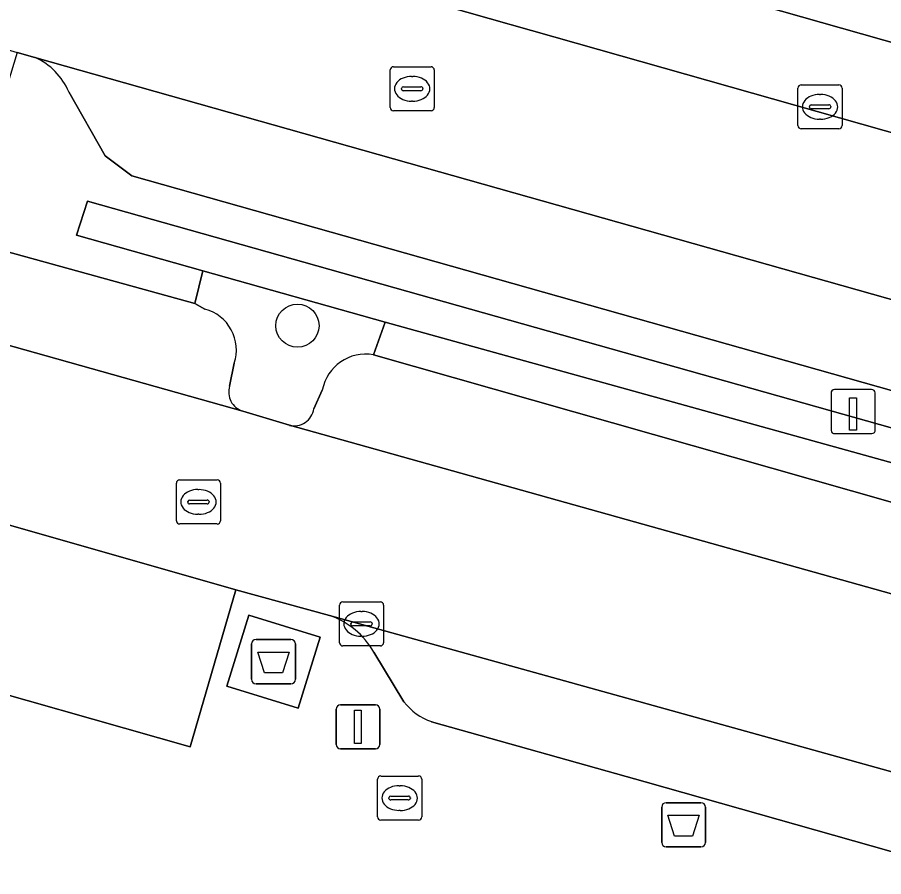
# Model space of a CAD drawing. Extents: x 158086 to 159499, y 382904 to 383981.
# Drawn here: x 158796.14 to 158815.76, y 383293.91 to 383313.38 of the extents above; entities that cross this region are included whole.
import ezdxf

# ---------------------------------------------------------------- set-up
doc = ezdxf.new("R2010")
doc.units = 0
for name, color, linetype in [('IMGEO_Afval_apart_plaats', 7, 'Continuous'), ('IMGEO_Afvalbak', 7, 'Continuous'), ('IMGEO_Berm_groen', 7, 'Continuous'), ('IMGEO_Boom', 7, 'Continuous'), ('IMGEO_Brandkraan', 7, 'Continuous'), ('IMGEO_Groenvoorziening', 7, 'Continuous'), ('IMGEO_Haag', 7, 'Continuous'), ('IMGEO_Kolk', 7, 'Continuous'), ('IMGEO_Laadpaal', 7, 'Continuous'), ('IMGEO_Lichtmast', 7, 'Continuous'), ('IMGEO_Parkeervlak_open', 7, 'Continuous'), ('IMGEO_Rijbaan_lokaal_gesloten', 7, 'Continuous'), ('IMGEO_Rioolput', 7, 'Continuous'), ('IMGEO_Voetpad_gesloten', 7, 'Continuous'), ('IMGEO_Voetpad_open', 7, 'Continuous')]:
    doc.layers.add(name, color=color, linetype=linetype)

msp = doc.modelspace()

# ---------------------------------------------------------------- linework, layer by layer
at = {"layer": 'IMGEO_Afval_apart_plaats'}
for p, q in [((158801.447, 383298.383), (158801.447, 383299.183)), ((158801.447, 383299.183), (158801.447, 383298.383)), ((158801.547, 383299.283), (158802.337, 383299.283)), ((158802.337, 383299.283), (158801.547, 383299.283)), ((158802.437, 383299.183), (158802.437, 383298.383)), ((158802.437, 383298.383), (158802.437, 383299.183)), ((158802.337, 383298.283), (158801.547, 383298.283)), ((158801.547, 383298.283), (158802.337, 383298.283))]:
    msp.add_line(p, q, dxfattribs=at)
msp.add_lwpolyline([(158801.59, 383298.997), (158802.294, 383298.997), (158802.145, 383298.527), (158801.739, 383298.527), (158801.59, 383298.997)], dxfattribs=at)
for centre, start, end in [((158801.547, 383299.183), 90, 180), ((158801.547, 383299.183), 90, 180), ((158802.337, 383299.183), 0, 90), ((158802.337, 383299.183), 360, 90), ((158801.547, 383298.383), 180, 270), ((158801.547, 383298.383), 180, 270), ((158802.337, 383298.383), 270, 0), ((158802.337, 383298.383), 270, 0)]:
    msp.add_arc(centre, 0.1, start, end, dxfattribs=at)
at = {"layer": 'IMGEO_Afvalbak'}
for p, q in [((158810.833, 383295.588), (158811.623, 383295.588)), ((158811.623, 383295.588), (158810.833, 383295.588)), ((158810.733, 383294.688), (158810.733, 383295.488)), ((158810.733, 383295.488), (158810.733, 383294.688)), ((158811.723, 383295.488), (158811.723, 383294.688)), ((158811.723, 383294.688), (158811.723, 383295.488)), ((158811.623, 383294.588), (158810.833, 383294.588)), ((158810.833, 383294.588), (158811.623, 383294.588))]:
    msp.add_line(p, q, dxfattribs=at)
msp.add_lwpolyline([(158810.876, 383295.302), (158811.58, 383295.302), (158811.431, 383294.832), (158811.025, 383294.832), (158810.876, 383295.302)], dxfattribs=at)
for centre, start, end in [((158810.833, 383295.488), 90, 180), ((158810.833, 383295.488), 90, 180), ((158811.623, 383295.488), 0, 90), ((158811.623, 383295.488), 360, 90), ((158810.833, 383294.688), 180, 270), ((158810.833, 383294.688), 180, 270), ((158811.623, 383294.688), 270, 0), ((158811.623, 383294.688), 270, 0)]:
    msp.add_arc(centre, 0.1, start, end, dxfattribs=at)
at = {"layer": 'IMGEO_Berm_groen'}
for points in [[(158804.208, 383305.734), (158804.47, 383306.471), (158800.341, 383307.639), (158800.162, 383306.899), (158800.39, 383306.77)], [(158801.054, 383305.545), (158800.948, 383305.024)], [(158802.855, 383304.51), (158803.048, 383304.934)], [(158801.245, 383304.458), (158802.302, 383304.136)]]:
    msp.add_lwpolyline(points, dxfattribs=at)
for centre, radius, start, end in [((158800.138, 383305.841), 0.963, 342.1092, 74.8098), ((158804.033, 383304.746), 1.003, 79.9821, 169.2025), ((158801.378, 383304.889), 0.451, 162.5428, 252.8323), ((158802.404, 383304.581), 0.457, 257.0941, 351.0477)]:
    msp.add_arc(centre, radius, start, end, dxfattribs=at)
at = {"layer": 'IMGEO_Boom'}
msp.add_circle((158802.484, 383306.393), 0.489, dxfattribs=at)
at = {"layer": 'IMGEO_Brandkraan'}
for p, q in [((158804.373, 383296.192), (158805.225, 383296.192)), ((158804.298, 383295.266), (158804.298, 383296.118)), ((158804.786, 383295.972), (158804.811, 383295.972)), ((158805.299, 383296.118), (158805.299, 383295.266)), ((158804.557, 383295.686), (158804.557, 383295.698)), ((158804.995, 383295.649), (158804.597, 383295.649)), ((158804.6, 383295.735), (158804.998, 383295.735)), ((158805.041, 383295.698), (158805.041, 383295.686)), ((158804.809, 383295.412), (158804.784, 383295.412)), ((158805.225, 383295.192), (158804.373, 383295.192))]:
    msp.add_line(p, q, dxfattribs=at)
for points in [[(158804.373, 383296.192), (158805.225, 383296.192)], [(158804.298, 383295.266), (158804.298, 383296.118)], [(158805.299, 383296.118), (158805.299, 383295.266)], [(158805.225, 383295.192), (158804.373, 383295.192)]]:
    msp.add_lwpolyline(points, dxfattribs=at)
for centre, radius, start, end in [((158804.375, 383296.116), 0.0765, 91.552, 178.448), ((158804.375, 383296.116), 0.0765, 91.552, 178.448), ((158805.223, 383296.116), 0.0765, 1.552, 88.448), ((158805.223, 383296.116), 0.0765, 1.552, 88.448), ((158804.597, 383295.695), 0.0403, 85.8775, 175.7526), ((158804.594, 383295.685), 0.0366, 178.938, 274.7102), ((158804.998, 383295.692), 0.043, 264.8664, 352.4533), ((158805.002, 383295.697), 0.0386, 1.7309, 96.639), ((158804.375, 383295.268), 0.0765, 181.552, 268.448), ((158804.375, 383295.268), 0.0765, 181.552, 268.448), ((158805.223, 383295.268), 0.0765, 271.552, 358.448), ((158805.223, 383295.268), 0.0765, 271.552, 358.448)]:
    msp.add_arc(centre, radius, start, end, dxfattribs=at)
for centre, major_axis, ratio, start_param, end_param in [((158804.785, 383295.692), (-0.387, 0.002), 0.722429, 4.712389, 7.853982), ((158804.81, 383295.692), (-0.39, 0.002), 0.717154, 1.570796, 4.712389)]:
    msp.add_ellipse(centre, major_axis=major_axis, ratio=ratio, start_param=start_param, end_param=end_param, dxfattribs=at)
at = {"layer": 'IMGEO_Groenvoorziening'}
msp.add_lwpolyline([(158797.727, 383309.212), (158797.481, 383308.444), (158800.341, 383307.639), (158804.47, 383306.471), (158817.94, 383302.733), (158821.846, 383301.555), (158833.472, 383298.288), (158833.668, 383298.936), (158832.221, 383299.396), (158832.247, 383299.487), (158825.811, 383301.29)], close=True, dxfattribs=at)
at = {"layer": 'IMGEO_Haag'}
msp.add_lwpolyline([(158797.727, 383309.212), (158797.481, 383308.444), (158800.341, 383307.639), (158804.47, 383306.471), (158817.94, 383302.733), (158821.846, 383301.555), (158833.472, 383298.288), (158833.668, 383298.936), (158832.221, 383299.396), (158832.247, 383299.487), (158825.811, 383301.29)], close=True, dxfattribs=at)
at = {"layer": 'IMGEO_Kolk'}
for p, q in [((158813.819, 383310.924), (158813.819, 383311.776)), ((158813.894, 383311.85), (158814.746, 383311.85)), ((158814.82, 383311.776), (158814.82, 383310.924)), ((158814.307, 383311.63), (158814.332, 383311.63)), ((158814.078, 383311.344), (158814.078, 383311.356)), ((158814.516, 383311.307), (158814.118, 383311.307)), ((158814.121, 383311.393), (158814.519, 383311.393)), ((158814.562, 383311.356), (158814.562, 383311.344)), ((158814.33, 383311.07), (158814.305, 383311.07)), ((158814.746, 383310.85), (158813.894, 383310.85)), ((158803.51, 383300.138), (158804.362, 383300.138)), ((158803.435, 383299.212), (158803.435, 383300.064)), ((158803.923, 383299.918), (158803.948, 383299.918)), ((158804.436, 383300.064), (158804.436, 383299.212)), ((158803.694, 383299.632), (158803.694, 383299.644)), ((158804.132, 383299.595), (158803.734, 383299.595)), ((158803.737, 383299.681), (158804.135, 383299.681)), ((158804.178, 383299.644), (158804.178, 383299.632)), ((158803.946, 383299.358), (158803.921, 383299.358)), ((158804.362, 383299.138), (158803.51, 383299.138))]:
    msp.add_line(p, q, dxfattribs=at)
for points in [[(158813.819, 383310.924), (158813.819, 383311.776)], [(158813.894, 383311.85), (158814.746, 383311.85)], [(158814.82, 383311.776), (158814.82, 383310.924)], [(158814.746, 383310.85), (158813.894, 383310.85)], [(158803.51, 383300.138), (158804.362, 383300.138)], [(158803.435, 383299.212), (158803.435, 383300.064)], [(158804.436, 383300.064), (158804.436, 383299.212)], [(158804.362, 383299.138), (158803.51, 383299.138)]]:
    msp.add_lwpolyline(points, dxfattribs=at)
for centre, radius, start, end in [((158813.896, 383311.774), 0.0765, 91.552, 178.448), ((158813.896, 383311.774), 0.0765, 91.552, 178.448), ((158814.744, 383311.774), 0.0765, 1.552, 88.448), ((158814.744, 383311.774), 0.0765, 1.552, 88.448), ((158814.118, 383311.353), 0.0403, 85.8775, 175.7526), ((158814.115, 383311.343), 0.0366, 178.938, 274.7102), ((158814.519, 383311.35), 0.043, 264.8664, 352.4533), ((158814.523, 383311.355), 0.0386, 1.7309, 96.639), ((158813.896, 383310.926), 0.0765, 181.552, 268.448), ((158813.896, 383310.926), 0.0765, 181.552, 268.448), ((158814.744, 383310.926), 0.0765, 271.552, 358.448), ((158814.744, 383310.926), 0.0765, 271.552, 358.448), ((158803.512, 383300.062), 0.0765, 91.552, 178.448), ((158803.512, 383300.062), 0.0765, 91.552, 178.448), ((158804.36, 383300.062), 0.0765, 1.552, 88.448), ((158804.36, 383300.062), 0.0765, 1.552, 88.448), ((158803.734, 383299.641), 0.0403, 85.8775, 175.7526), ((158803.731, 383299.631), 0.0366, 178.938, 274.7102), ((158804.135, 383299.638), 0.043, 264.8664, 352.4533), ((158804.139, 383299.643), 0.0386, 1.7309, 96.639), ((158803.512, 383299.214), 0.0765, 181.552, 268.448), ((158803.512, 383299.214), 0.0765, 181.552, 268.448), ((158804.36, 383299.214), 0.0765, 271.552, 358.448), ((158804.36, 383299.214), 0.0765, 271.552, 358.448)]:
    msp.add_arc(centre, radius, start, end, dxfattribs=at)
for centre, major_axis, ratio, start_param, end_param in [((158814.306, 383311.35), (-0.387, 0.002), 0.722429, 4.712389, 7.853982), ((158814.331, 383311.35), (-0.39, 0.002), 0.717154, 1.570796, 4.712389), ((158803.922, 383299.638), (-0.387, 0.002), 0.722429, 4.712389, 7.853982), ((158803.947, 383299.638), (-0.39, 0.002), 0.717154, 1.570796, 4.712389)]:
    msp.add_ellipse(centre, major_axis=major_axis, ratio=ratio, start_param=start_param, end_param=end_param, dxfattribs=at)
at = {"layer": 'IMGEO_Laadpaal'}
for p, q in [((158814.57, 383304.863), (158814.57, 383304.022)), ((158814.57, 383304.863), (158814.57, 383304.022)), ((158815.486, 383304.947), (158814.645, 383304.947)), ((158815.486, 383304.947), (158814.645, 383304.947)), ((158815.57, 383304.031), (158815.57, 383304.872)), ((158815.57, 383304.031), (158815.57, 383304.872)), ((158814.654, 383303.947), (158815.495, 383303.947)), ((158814.654, 383303.947), (158815.495, 383303.947))]:
    msp.add_line(p, q, dxfattribs=at)
msp.add_lwpolyline([(158814.985, 383304.76), (158815.145, 383304.76), (158815.145, 383304.027), (158814.985, 383304.027), (158814.985, 383304.76)], dxfattribs=at)
for centre, start, end in [((158814.648, 383304.869), 92.4484, 184.2845), ((158814.648, 383304.869), 92.4484, 184.2845), ((158815.492, 383304.869), 2.4484, 94.2845), ((158815.492, 383304.869), 2.4484, 94.2845), ((158814.648, 383304.025), 182.4484, 274.2845), ((158814.648, 383304.025), 182.4484, 274.2845), ((158815.492, 383304.025), 272.4484, 4.2845), ((158815.492, 383304.025), 272.4484, 4.2845)]:
    msp.add_arc(centre, 0.0779, start, end, dxfattribs=at)
at = {"layer": 'IMGEO_Lichtmast'}
for p, q in [((158803.459, 383297.805), (158804.249, 383297.805)), ((158804.249, 383297.805), (158803.459, 383297.805)), ((158803.359, 383296.905), (158803.359, 383297.705)), ((158803.359, 383297.705), (158803.359, 383296.905)), ((158804.349, 383297.705), (158804.349, 383296.905)), ((158804.349, 383296.905), (158804.349, 383297.705)), ((158804.249, 383296.805), (158803.459, 383296.805)), ((158803.459, 383296.805), (158804.249, 383296.805))]:
    msp.add_line(p, q, dxfattribs=at)
msp.add_lwpolyline([(158803.779, 383297.68), (158803.929, 383297.68), (158803.929, 383296.93), (158803.779, 383296.93), (158803.779, 383297.68)], dxfattribs=at)
for centre, start, end in [((158803.459, 383297.705), 90, 180), ((158803.459, 383297.705), 90, 180), ((158804.249, 383297.705), 0, 90), ((158804.249, 383297.705), 360, 90), ((158803.459, 383296.905), 180, 270), ((158803.459, 383296.905), 180, 270), ((158804.249, 383296.905), 270, 0), ((158804.249, 383296.905), 270, 0)]:
    msp.add_arc(centre, 0.1, start, end, dxfattribs=at)
at = {"layer": 'IMGEO_Parkeervlak_open'}
for points in [[(158741.506, 383331.88), (158765.072, 383325.196), (158890.262, 383289.69), (158944.658, 383274.49)], [(158942.057, 383277.301), (158890.831, 383291.584), (158769.481, 383325.984)], [(158829.722, 383303.087), (158796.541, 383312.469)], [(158797.308, 383311.688), (158798.129, 383310.243), (158798.736, 383309.789), (158826.006, 383302.078)], [(158800.39, 383306.77), (158800.162, 383306.899), (158787.14, 383310.487), (158786.797, 383310.565)], [(158784.984, 383309.029), (158801.245, 383304.458)], [(158817.765, 383301.876), (158804.208, 383305.734)], [(158800.948, 383305.024), (158801.054, 383305.545)], [(158803.048, 383304.934), (158802.855, 383304.51)], [(158802.302, 383304.136), (158818.685, 383299.55)], [(158882.839, 383277.452), (158856.776, 383284.933), (158803.212, 383299.825)], [(158804.211, 383298.999), (158804.897, 383297.874)], [(158805.522, 383297.423), (158810.362, 383296.057), (158836.457, 383288.671), (158842.336, 383287.013), (158883.452, 383275.237)]]:
    msp.add_lwpolyline(points, dxfattribs=at)
for centre, radius, start, end in [((158795.934, 383311.105), 1.493, 22.9736, 65.9901), ((158800.138, 383305.841), 0.963, 342.1092, 74.8098), ((158804.033, 383304.746), 1.003, 79.9821, 169.2025), ((158801.378, 383304.889), 0.451, 162.5428, 252.8323), ((158802.404, 383304.581), 0.457, 257.0941, 351.0477), ((158802.652, 383298.13), 1.785, 29.1238, 71.7065), ((158805.97, 383298.703), 1.356, 217.6744, 250.6972)]:
    msp.add_arc(centre, radius, start, end, dxfattribs=at)
at = {"layer": 'IMGEO_Rijbaan_lokaal_gesloten'}
for points in [[(158890.262, 383289.69), (158765.072, 383325.196), (158741.506, 383331.88), (158740.417, 383328.436), (158759.428, 383323.022), (158764.06, 383321.713), (158775.977, 383318.346), (158777.269, 383318.018), (158793.787, 383313.278), (158796.136, 383312.583), (158796.541, 383312.469), (158829.722, 383303.087), (158829.74, 383303.082), (158829.758, 383303.076), (158834.805, 383301.617), (158836.836, 383301.132), (158874.937, 383290.272), (158883.066, 383288.015), (158884.054, 383287.741)], [(158882.285, 383281.441), (158882.119, 383281.514), (158872.787, 383284.152), (158871.764, 383284.432), (158855.415, 383289.099), (158854.45, 383289.413), (158837.062, 383294.307), (158836.507, 383294.463), (158819.7, 383299.248), (158818.685, 383299.55), (158802.302, 383304.136), (158801.245, 383304.458), (158784.984, 383309.029)], [(158779.722, 383306.519), (158801.091, 383300.409), (158803.212, 383299.825), (158856.776, 383284.933), (158882.839, 383277.452)]]:
    msp.add_lwpolyline(points, dxfattribs=at)
at = {"layer": 'IMGEO_Rioolput'}
for p, q in [((158804.657, 383312.259), (158805.509, 383312.259)), ((158804.582, 383311.333), (158804.582, 383312.185)), ((158805.583, 383312.185), (158805.583, 383311.333)), ((158805.07, 383312.039), (158805.095, 383312.039)), ((158804.841, 383311.753), (158804.841, 383311.765)), ((158805.279, 383311.716), (158804.881, 383311.716)), ((158804.884, 383311.802), (158805.282, 383311.802)), ((158805.325, 383311.765), (158805.325, 383311.753)), ((158805.093, 383311.479), (158805.068, 383311.479)), ((158805.509, 383311.259), (158804.657, 383311.259)), ((158799.817, 383302.901), (158800.669, 383302.901)), ((158799.742, 383301.975), (158799.742, 383302.827)), ((158800.23, 383302.681), (158800.255, 383302.681)), ((158800.743, 383302.827), (158800.743, 383301.975)), ((158800.044, 383302.444), (158800.442, 383302.444)), ((158800.001, 383302.395), (158800.001, 383302.407)), ((158800.439, 383302.358), (158800.041, 383302.358)), ((158800.485, 383302.407), (158800.485, 383302.395)), ((158800.253, 383302.121), (158800.228, 383302.121)), ((158800.669, 383301.901), (158799.817, 383301.901))]:
    msp.add_line(p, q, dxfattribs=at)
for points in [[(158804.657, 383312.259), (158805.509, 383312.259)], [(158804.582, 383311.333), (158804.582, 383312.185)], [(158805.583, 383312.185), (158805.583, 383311.333)], [(158805.509, 383311.259), (158804.657, 383311.259)], [(158799.817, 383302.901), (158800.669, 383302.901)], [(158799.742, 383301.975), (158799.742, 383302.827)], [(158800.743, 383302.827), (158800.743, 383301.975)], [(158800.669, 383301.901), (158799.817, 383301.901)]]:
    msp.add_lwpolyline(points, dxfattribs=at)
for centre, radius, start, end in [((158804.659, 383312.183), 0.0765, 91.552, 178.448), ((158804.659, 383312.183), 0.0765, 91.552, 178.448), ((158805.507, 383312.183), 0.0765, 1.552, 88.448), ((158805.507, 383312.183), 0.0765, 1.552, 88.448), ((158804.881, 383311.762), 0.0403, 85.8775, 175.7526), ((158804.878, 383311.752), 0.0366, 178.938, 274.7102), ((158805.282, 383311.759), 0.043, 264.8664, 352.4533), ((158805.286, 383311.764), 0.0386, 1.7309, 96.639), ((158804.659, 383311.335), 0.0765, 181.552, 268.448), ((158804.659, 383311.335), 0.0765, 181.552, 268.448), ((158805.507, 383311.335), 0.0765, 271.552, 358.448), ((158805.507, 383311.335), 0.0765, 271.552, 358.448), ((158799.819, 383302.825), 0.0765, 91.552, 178.448), ((158799.819, 383302.825), 0.0765, 91.552, 178.448), ((158800.667, 383302.825), 0.0765, 1.552, 88.448), ((158800.667, 383302.825), 0.0765, 1.552, 88.448), ((158800.041, 383302.404), 0.0403, 85.8775, 175.7526), ((158800.446, 383302.406), 0.0386, 1.7309, 96.639), ((158800.038, 383302.394), 0.0366, 178.938, 274.7102), ((158800.442, 383302.401), 0.043, 264.8664, 352.4533), ((158799.819, 383301.977), 0.0765, 181.552, 268.448), ((158799.819, 383301.977), 0.0765, 181.552, 268.448), ((158800.667, 383301.977), 0.0765, 271.552, 358.448), ((158800.667, 383301.977), 0.0765, 271.552, 358.448)]:
    msp.add_arc(centre, radius, start, end, dxfattribs=at)
for centre, major_axis, ratio, start_param, end_param in [((158805.069, 383311.759), (-0.387, 0.002), 0.722429, 4.712389, 7.853982), ((158805.094, 383311.759), (-0.39, 0.002), 0.717154, 1.570796, 4.712389), ((158800.229, 383302.401), (-0.387, 0.002), 0.722429, 4.712389, 7.853982), ((158800.254, 383302.401), (-0.39, 0.002), 0.717154, 1.570796, 4.712389)]:
    msp.add_ellipse(centre, major_axis=major_axis, ratio=ratio, start_param=start_param, end_param=end_param, dxfattribs=at)
at = {"layer": 'IMGEO_Voetpad_gesloten'}
msp.add_lwpolyline([(158803, 383299.339), (158801.381, 383299.838), (158800.884, 383298.227), (158802.503, 383297.728)], close=True, dxfattribs=at)
at = {"layer": 'IMGEO_Voetpad_open'}
for points in [[(158742.912, 383332.164), (158744.303, 383332.843), (158744.994, 383332.925), (158765.619, 383327.078), (158765.751, 383327.533), (158765.966, 383327.472), (158769.605, 383326.437), (158769.481, 383325.984), (158890.831, 383291.584), (158942.057, 383277.301)], [(158796.541, 383312.469), (158796.136, 383312.583), (158795.326, 383309.936), (158795.073, 383309.11), (158787.34, 383311.291), (158787.14, 383310.487), (158800.162, 383306.899), (158800.341, 383307.639), (158797.481, 383308.444), (158797.727, 383309.212), (158825.811, 383301.29), (158826.006, 383302.078), (158798.736, 383309.789), (158798.129, 383310.243), (158797.308, 383311.688)], [(158803.212, 383299.825), (158801.091, 383300.409), (158800.055, 383296.854), (158782.359, 383301.884), (158783.026, 383304.313), (158779.434, 383305.353), (158779.722, 383306.519)], [(158804.897, 383297.874), (158804.211, 383298.999)], [(158883.452, 383275.237), (158842.336, 383287.013), (158842.039, 383285.838), (158836.095, 383287.571), (158836.457, 383288.671), (158810.362, 383296.057), (158805.522, 383297.423)]]:
    msp.add_lwpolyline(points, dxfattribs=at)
for points in [[(158801.091, 383300.409), (158779.722, 383306.519), (158779.434, 383305.353), (158783.026, 383304.313), (158782.359, 383301.884), (158800.055, 383296.854)], [(158804.208, 383305.734), (158817.765, 383301.876), (158817.94, 383302.733), (158804.47, 383306.471)], [(158803, 383299.339), (158802.503, 383297.728), (158800.884, 383298.227), (158801.381, 383299.838)]]:
    msp.add_lwpolyline(points, close=True, dxfattribs=at)
for centre, radius, start, end in [((158795.934, 383311.105), 1.493, 22.9736, 65.9901), ((158802.652, 383298.13), 1.785, 29.1238, 71.7065), ((158805.97, 383298.703), 1.356, 217.6744, 250.6972)]:
    msp.add_arc(centre, radius, start, end, dxfattribs=at)

doc.saveas('drawing.dxf')
